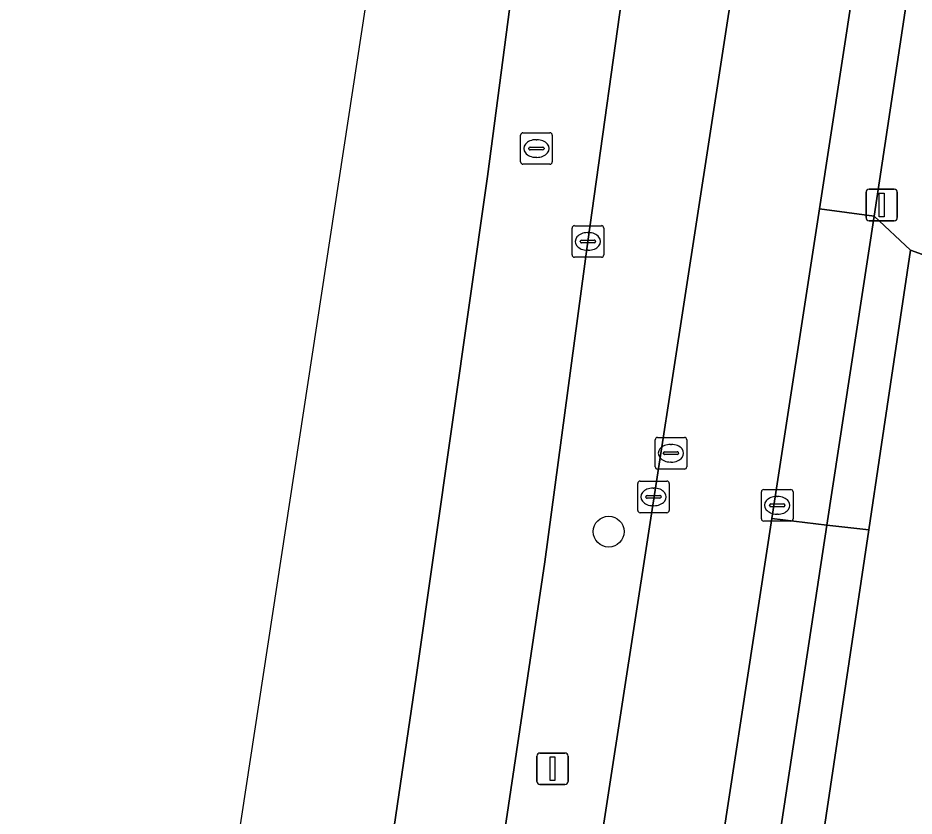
# Model space of a CAD drawing. Extents: x 161483 to 162250, y 379484 to 380833.
# Drawn here: x 161636.46 to 161664.84, y 380488.44 to 380513.73 of the extents above; entities that cross this region are included whole.
import ezdxf

# ---------------------------------------------------------------- set-up
doc = ezdxf.new("R2010")
doc.units = 0
for name, color, linetype in [('IMGEO_Berm_groen', 7, 'Continuous'), ('IMGEO_Boom', 7, 'Continuous'), ('IMGEO_Erf', 7, 'Continuous'), ('IMGEO_Kolk', 7, 'Continuous'), ('IMGEO_Lichtmast', 7, 'Continuous'), ('IMGEO_Parkeervlak_open', 7, 'Continuous'), ('IMGEO_Rijbaan_lokaal_open', 7, 'Continuous'), ('IMGEO_Rijbaan_regionaal_gesloten', 7, 'Continuous'), ('IMGEO_Rioolput', 7, 'Continuous'), ('IMGEO_Voetpad_open', 7, 'Continuous')]:
    doc.layers.add(name, color=color, linetype=linetype)

msp = doc.modelspace()

# ---------------------------------------------------------------- linework, layer by layer
at = {"layer": 'IMGEO_Berm_groen'}
for points in [[(161651.293, 380463.973), (161651.297, 380463.998), (161651.409, 380464.752), (161651.889, 380468.002), (161652.975, 380474.989), (161654.403, 380484.238), (161659.564, 380517.754), (161662.671, 380538.011), (161665.915, 380559.152), (161668.235, 380574.483), (161668.66, 380577.35)], [(161658.647, 380535.366), (161657.873, 380531.094), (161657.26, 380526.888), (161655.782, 380515.801), (161654.512, 380506.645), (161653.143, 380496.494), (161651.635, 380486.367), (161649.025, 380469.128), (161648.295, 380464.441)], [(161644.867, 380464.973), (161646.73, 380476.922), (161649.071, 380492.835), (161651.329, 380508.705), (161652.853, 380520.272), (161654.157, 380530.271)], [(161650.189, 380529.723), (161648.742, 380522.486), (161640.004, 380465.3)]]:
    msp.add_lwpolyline(points, dxfattribs=at)
at = {"layer": 'IMGEO_Boom'}
msp.add_circle((161655.17, 380497.452), 0.489, dxfattribs=at)
at = {"layer": 'IMGEO_Erf'}
msp.add_lwpolyline([(161746.578, 380565.893), (161701.408, 380572.822), (161675.834, 380576.755), (161672.785, 380556.708), (161672.018, 380551.67), (161669.47, 380534.918), (161668.107, 380525.958), (161665.107, 380506.236), (161664.729, 380506.368), (161663.777, 380500), (161663.405, 380497.51), (161661.323, 380483.575), (161659.867, 380473.831), (161659.847, 380473.707), (161657.766, 380460.798), (161657.736, 380460.494), (161657.919, 380460.405), (161659.307, 380459.731), (161660.495, 380459.537), (161723.59, 380449.899)], dxfattribs=at)
at = {"layer": 'IMGEO_Kolk'}
for p, q in [((161654.011, 380506.219), (161654.011, 380507.071)), ((161654.086, 380507.145), (161654.938, 380507.145)), ((161654.499, 380506.925), (161654.524, 380506.925)), ((161655.012, 380507.071), (161655.012, 380506.219)), ((161654.27, 380506.639), (161654.27, 380506.651)), ((161654.313, 380506.688), (161654.711, 380506.688)), ((161654.754, 380506.651), (161654.754, 380506.639)), ((161654.708, 380506.602), (161654.31, 380506.602)), ((161654.522, 380506.365), (161654.497, 380506.365)), ((161654.938, 380506.145), (161654.086, 380506.145)), ((161656.088, 380498.125), (161656.088, 380498.977)), ((161656.163, 380499.051), (161657.015, 380499.051)), ((161657.089, 380498.977), (161657.089, 380498.125)), ((161656.576, 380498.831), (161656.601, 380498.831)), ((161660.006, 380497.858), (161660.006, 380498.71)), ((161660.081, 380498.784), (161660.933, 380498.784)), ((161661.007, 380498.71), (161661.007, 380497.858)), ((161656.347, 380498.545), (161656.347, 380498.557)), ((161656.785, 380498.508), (161656.387, 380498.508)), ((161656.39, 380498.594), (161656.788, 380498.594)), ((161656.831, 380498.557), (161656.831, 380498.545)), ((161660.494, 380498.564), (161660.519, 380498.564)), ((161656.599, 380498.271), (161656.574, 380498.271)), ((161660.265, 380498.278), (161660.265, 380498.29)), ((161660.703, 380498.241), (161660.305, 380498.241)), ((161660.308, 380498.327), (161660.706, 380498.327)), ((161660.749, 380498.29), (161660.749, 380498.278)), ((161657.015, 380498.051), (161656.163, 380498.051)), ((161660.517, 380498.004), (161660.492, 380498.004)), ((161660.933, 380497.784), (161660.081, 380497.784))]:
    msp.add_line(p, q, dxfattribs=at)
for points in [[(161654.011, 380506.219), (161654.011, 380507.071)], [(161654.086, 380507.145), (161654.938, 380507.145)], [(161655.012, 380507.071), (161655.012, 380506.219)], [(161654.938, 380506.145), (161654.086, 380506.145)], [(161656.088, 380498.125), (161656.088, 380498.977)], [(161656.163, 380499.051), (161657.015, 380499.051)], [(161657.089, 380498.977), (161657.089, 380498.125)], [(161660.006, 380497.858), (161660.006, 380498.71)], [(161660.081, 380498.784), (161660.933, 380498.784)], [(161661.007, 380498.71), (161661.007, 380497.858)], [(161657.015, 380498.051), (161656.163, 380498.051)], [(161660.933, 380497.784), (161660.081, 380497.784)]]:
    msp.add_lwpolyline(points, dxfattribs=at)
for centre, radius, start, end in [((161654.088, 380507.069), 0.0765, 91.552, 178.448), ((161654.088, 380507.069), 0.0765, 91.552, 178.448), ((161654.936, 380507.069), 0.0765, 1.552, 88.448), ((161654.936, 380507.069), 0.0765, 1.552, 88.448), ((161654.31, 380506.648), 0.0403, 85.8775, 175.7526), ((161654.307, 380506.638), 0.0366, 178.938, 274.7102), ((161654.711, 380506.645), 0.043, 264.8664, 352.4533), ((161654.715, 380506.65), 0.0386, 1.7309, 96.639), ((161654.088, 380506.221), 0.0765, 181.552, 268.448), ((161654.088, 380506.221), 0.0765, 181.552, 268.448), ((161654.936, 380506.221), 0.0765, 271.552, 358.448), ((161654.936, 380506.221), 0.0765, 271.552, 358.448), ((161656.165, 380498.975), 0.0765, 91.552, 178.448), ((161656.165, 380498.975), 0.0765, 91.552, 178.448), ((161657.013, 380498.975), 0.0765, 1.552, 88.448), ((161657.013, 380498.975), 0.0765, 1.552, 88.448), ((161660.083, 380498.708), 0.0765, 91.552, 178.448), ((161660.083, 380498.708), 0.0765, 91.552, 178.448), ((161660.931, 380498.708), 0.0765, 1.552, 88.448), ((161660.931, 380498.708), 0.0765, 1.552, 88.448), ((161656.387, 380498.554), 0.0403, 85.8775, 175.7526), ((161656.384, 380498.544), 0.0366, 178.938, 274.7102), ((161656.788, 380498.551), 0.043, 264.8664, 352.4533), ((161656.792, 380498.556), 0.0386, 1.7309, 96.639), ((161656.165, 380498.127), 0.0765, 181.552, 268.448), ((161656.165, 380498.127), 0.0765, 181.552, 268.448), ((161657.013, 380498.127), 0.0765, 271.552, 358.448), ((161657.013, 380498.127), 0.0765, 271.552, 358.448), ((161660.305, 380498.287), 0.0403, 85.8775, 175.7526), ((161660.302, 380498.277), 0.0366, 178.938, 274.7102), ((161660.706, 380498.284), 0.043, 264.8664, 352.4533), ((161660.71, 380498.289), 0.0386, 1.7309, 96.639), ((161660.083, 380497.86), 0.0765, 181.552, 268.448), ((161660.083, 380497.86), 0.0765, 181.552, 268.448), ((161660.931, 380497.86), 0.0765, 271.552, 358.448), ((161660.931, 380497.86), 0.0765, 271.552, 358.448)]:
    msp.add_arc(centre, radius, start, end, dxfattribs=at)
for centre, major_axis, ratio, start_param, end_param in [((161654.498, 380506.645), (-0.387, 0.002), 0.722429, 4.712389, 7.853982), ((161654.523, 380506.645), (-0.39, 0.002), 0.717154, 1.570796, 4.712389), ((161656.575, 380498.551), (-0.387, 0.002), 0.722429, 4.712389, 7.853982), ((161656.6, 380498.551), (-0.39, 0.002), 0.717154, 1.570796, 4.712389), ((161660.493, 380498.284), (-0.387, 0.002), 0.722429, 4.712389, 7.853982), ((161660.518, 380498.284), (-0.39, 0.002), 0.717154, 1.570796, 4.712389)]:
    msp.add_ellipse(centre, major_axis=major_axis, ratio=ratio, start_param=start_param, end_param=end_param, dxfattribs=at)
at = {"layer": 'IMGEO_Lichtmast'}
for p, q in [((161663.319, 380507.402), (161663.319, 380508.202)), ((161663.319, 380508.202), (161663.319, 380507.402)), ((161663.419, 380508.302), (161664.209, 380508.302)), ((161664.209, 380508.302), (161663.419, 380508.302)), ((161664.309, 380508.202), (161664.309, 380507.402)), ((161664.309, 380507.402), (161664.309, 380508.202)), ((161664.209, 380507.302), (161663.419, 380507.302)), ((161663.419, 380507.302), (161664.209, 380507.302)), ((161652.892, 380489.536), (161652.892, 380490.336)), ((161652.892, 380490.336), (161652.892, 380489.536)), ((161652.992, 380490.436), (161653.782, 380490.436)), ((161653.782, 380490.436), (161652.992, 380490.436)), ((161653.882, 380490.336), (161653.882, 380489.536)), ((161653.882, 380489.536), (161653.882, 380490.336)), ((161653.782, 380489.436), (161652.992, 380489.436)), ((161652.992, 380489.436), (161653.782, 380489.436))]:
    msp.add_line(p, q, dxfattribs=at)
for points in [[(161663.739, 380508.177), (161663.889, 380508.177), (161663.889, 380507.427), (161663.739, 380507.427), (161663.739, 380508.177)], [(161653.312, 380490.311), (161653.462, 380490.311), (161653.462, 380489.561), (161653.312, 380489.561), (161653.312, 380490.311)]]:
    msp.add_lwpolyline(points, dxfattribs=at)
for centre, start, end in [((161663.419, 380508.202), 90, 180), ((161663.419, 380508.202), 90, 180), ((161664.209, 380508.202), 0, 90), ((161664.209, 380508.202), 360, 90), ((161663.419, 380507.402), 180, 270), ((161663.419, 380507.402), 180, 270), ((161664.209, 380507.402), 270, 0), ((161664.209, 380507.402), 270, 0), ((161652.992, 380490.336), 90, 180), ((161652.992, 380490.336), 90, 180), ((161653.782, 380490.336), 0, 90), ((161653.782, 380490.336), 360, 90), ((161652.992, 380489.536), 180, 270), ((161652.992, 380489.536), 180, 270), ((161653.782, 380489.536), 270, 0), ((161653.782, 380489.536), 270, 0)]:
    msp.add_arc(centre, 0.1, start, end, dxfattribs=at)
at = {"layer": 'IMGEO_Parkeervlak_open'}
for points in [[(161666.466, 380526.239), (161664.704, 380526.41), (161663.258, 380516.911), (161661.843, 380507.677), (161663.577, 380507.448), (161663.577, 380507.45), (161664.978, 380516.758)], [(161663.577, 380507.448), (161661.843, 380507.677), (161660.339, 380497.866), (161662.074, 380497.658)], [(161662.074, 380497.658), (161660.339, 380497.866), (161658.214, 380484.005), (161659.968, 380483.745)]]:
    msp.add_lwpolyline(points, close=True, dxfattribs=at)
at = {"layer": 'IMGEO_Rijbaan_lokaal_open'}
msp.add_lwpolyline([(161659.564, 380517.754), (161654.403, 380484.238), (161652.975, 380474.989), (161651.889, 380468.002), (161651.409, 380464.752), (161655.161, 380464.143), (161655.208, 380464.448), (161656.709, 380474.183), (161656.745, 380474.418), (161658.214, 380484.005), (161660.339, 380497.866), (161661.843, 380507.677), (161663.258, 380516.911)], dxfattribs=at)
at = {"layer": 'IMGEO_Rijbaan_regionaal_gesloten'}
for points in [[(161641.048, 380417.829), (161642.151, 380424.972), (161645.439, 380446.161), (161646.261, 380451.339), (161646.808, 380454.756), (161646.995, 380455.982), (161647.246, 380457.599), (161647.25, 380457.627), (161647.772, 380461), (161647.775, 380461.021), (161648.295, 380464.441), (161649.025, 380469.128), (161651.635, 380486.367), (161653.143, 380496.494), (161654.512, 380506.645), (161655.782, 380515.801), (161657.26, 380526.888), (161657.873, 380531.094), (161658.647, 380535.366)], [(161654.157, 380530.271), (161652.853, 380520.272), (161651.329, 380508.705), (161649.071, 380492.835), (161646.73, 380476.922), (161644.867, 380464.973), (161644.329, 380461.536), (161644.325, 380461.51), (161643.772, 380458.125), (161643.328, 380455.279), (161642.779, 380451.838), (161642.529, 380450.244), (161639.939, 380433.74), (161636.463, 380411.798)], [(161652.853, 380520.272), (161651.329, 380508.705), (161649.071, 380492.835), (161646.73, 380476.922), (161644.867, 380464.973), (161644.329, 380461.536), (161644.325, 380461.51), (161643.772, 380458.125), (161643.328, 380455.279), (161642.779, 380451.838), (161646.261, 380451.339), (161646.808, 380454.756), (161646.995, 380455.982), (161647.246, 380457.599), (161647.25, 380457.627), (161647.772, 380461), (161647.775, 380461.021), (161648.295, 380464.441), (161649.025, 380469.128), (161651.635, 380486.367), (161653.143, 380496.494), (161654.512, 380506.645), (161655.782, 380515.801)]]:
    msp.add_lwpolyline(points, dxfattribs=at)
at = {"layer": 'IMGEO_Rioolput'}
for p, q in [((161652.456, 380510.09), (161653.308, 380510.09)), ((161652.381, 380509.164), (161652.381, 380510.016)), ((161652.869, 380509.87), (161652.894, 380509.87)), ((161653.382, 380510.016), (161653.382, 380509.164)), ((161652.64, 380509.584), (161652.64, 380509.596)), ((161653.078, 380509.547), (161652.68, 380509.547)), ((161652.683, 380509.633), (161653.081, 380509.633)), ((161653.124, 380509.596), (161653.124, 380509.584)), ((161652.892, 380509.31), (161652.867, 380509.31)), ((161653.308, 380509.09), (161652.456, 380509.09)), ((161656.716, 380500.434), (161657.568, 380500.434)), ((161656.641, 380499.508), (161656.641, 380500.36)), ((161657.129, 380500.214), (161657.154, 380500.214)), ((161657.642, 380500.36), (161657.642, 380499.508)), ((161656.9, 380499.928), (161656.9, 380499.94)), ((161657.338, 380499.891), (161656.94, 380499.891)), ((161656.943, 380499.977), (161657.341, 380499.977)), ((161657.384, 380499.94), (161657.384, 380499.928)), ((161657.152, 380499.654), (161657.127, 380499.654)), ((161657.568, 380499.434), (161656.716, 380499.434))]:
    msp.add_line(p, q, dxfattribs=at)
for points in [[(161652.456, 380510.09), (161653.308, 380510.09)], [(161652.381, 380509.164), (161652.381, 380510.016)], [(161653.382, 380510.016), (161653.382, 380509.164)], [(161653.308, 380509.09), (161652.456, 380509.09)], [(161656.716, 380500.434), (161657.568, 380500.434)], [(161656.641, 380499.508), (161656.641, 380500.36)], [(161657.642, 380500.36), (161657.642, 380499.508)], [(161657.568, 380499.434), (161656.716, 380499.434)]]:
    msp.add_lwpolyline(points, dxfattribs=at)
for centre, radius, start, end in [((161652.458, 380510.014), 0.0765, 91.552, 178.448), ((161652.458, 380510.014), 0.0765, 91.552, 178.448), ((161653.306, 380510.014), 0.0765, 1.552, 88.448), ((161653.306, 380510.014), 0.0765, 1.552, 88.448), ((161652.68, 380509.593), 0.0403, 85.8775, 175.7526), ((161652.677, 380509.583), 0.0366, 178.938, 274.7102), ((161653.081, 380509.59), 0.043, 264.8664, 352.4533), ((161653.085, 380509.595), 0.0386, 1.7309, 96.639), ((161652.458, 380509.166), 0.0765, 181.552, 268.448), ((161652.458, 380509.166), 0.0765, 181.552, 268.448), ((161653.306, 380509.166), 0.0765, 271.552, 358.448), ((161653.306, 380509.166), 0.0765, 271.552, 358.448), ((161656.718, 380500.358), 0.0765, 91.552, 178.448), ((161656.718, 380500.358), 0.0765, 91.552, 178.448), ((161657.566, 380500.358), 0.0765, 1.552, 88.448), ((161657.566, 380500.358), 0.0765, 1.552, 88.448), ((161656.94, 380499.937), 0.0403, 85.8775, 175.7526), ((161656.937, 380499.927), 0.0366, 178.938, 274.7102), ((161657.341, 380499.934), 0.043, 264.8664, 352.4533), ((161657.345, 380499.939), 0.0386, 1.7309, 96.639), ((161656.718, 380499.51), 0.0765, 181.552, 268.448), ((161656.718, 380499.51), 0.0765, 181.552, 268.448), ((161657.566, 380499.51), 0.0765, 271.552, 358.448), ((161657.566, 380499.51), 0.0765, 271.552, 358.448)]:
    msp.add_arc(centre, radius, start, end, dxfattribs=at)
for centre, major_axis, ratio, start_param, end_param in [((161652.868, 380509.59), (-0.387, 0.002), 0.722429, 4.712389, 7.853982), ((161652.893, 380509.59), (-0.39, 0.002), 0.717154, 1.570796, 4.712389), ((161657.128, 380499.934), (-0.387, 0.002), 0.722429, 4.712389, 7.853982), ((161657.153, 380499.934), (-0.39, 0.002), 0.717154, 1.570796, 4.712389)]:
    msp.add_ellipse(centre, major_axis=major_axis, ratio=ratio, start_param=start_param, end_param=end_param, dxfattribs=at)
at = {"layer": 'IMGEO_Voetpad_open'}
for points in [[(161668.107, 380525.958), (161666.466, 380526.239), (161664.978, 380516.758), (161663.577, 380507.45), (161663.579, 380507.448), (161664.729, 380506.368), (161665.107, 380506.236)], [(161664.729, 380506.368), (161663.579, 380507.448), (161663.577, 380507.45), (161663.577, 380507.448), (161662.074, 380497.658), (161663.405, 380497.51), (161663.777, 380500)], [(161663.405, 380497.51), (161662.074, 380497.658), (161659.968, 380483.745), (161659.966, 380483.729), (161661.323, 380483.575)]]:
    msp.add_lwpolyline(points, close=True, dxfattribs=at)

doc.saveas('drawing.dxf')
